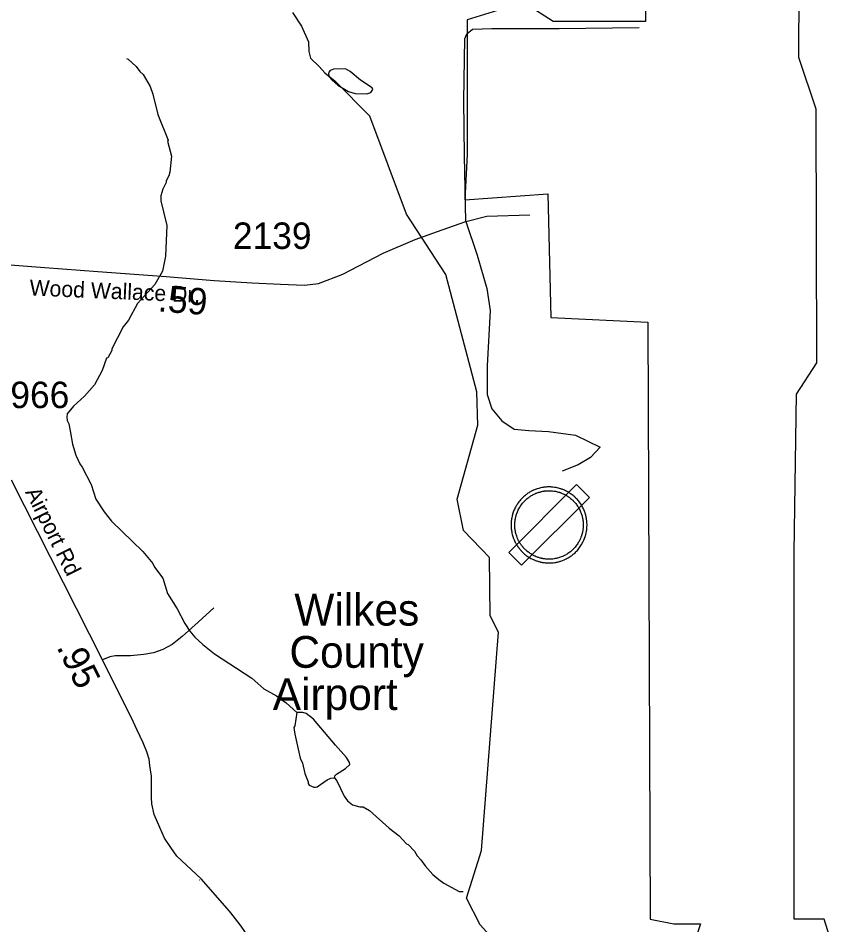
# Model space of a CAD drawing. Extents: x 1248089 to 1457196, y 820910 to 988753.
# Drawn here: x 1377579 to 1381427, y 903687 to 907972 of the extents above; entities that cross this region are included whole.
import ezdxf

# ---------------------------------------------------------------- set-up
doc = ezdxf.new("R2010")
doc.units = 0
for name, color, linetype in [('Exist Aviation Commercial or Municipal Label', 7, 'Continuous'), ('Exist Aviation Commercial or Municipal Perimeter Paved', 7, 'Continuous'), ('Exist Aviation Field Marked Auxiliary CELL', 7, 'Continuous'), ('Exist Hydrographic Misc Water Feature', 7, 'Continuous'), ('Exist Road Non-System Type 51', 7, 'Continuous'), ('Exist Road Secondary Type 51 Attributed', 7, 'Continuous'), ('Exist Road Secondary Type 51 Label', 7, 'Continuous'), ('Prop GRAU CAT1 Cell', 7, 'Continuous'), ('Prop Lane Lines', 7, 'Continuous')]:
    doc.layers.add(name, color=color, linetype=linetype)

msp = doc.modelspace()

# ---------------------------------------------------------------- linework, layer by layer
at = {"layer": 'Exist Aviation Commercial or Municipal Perimeter Paved'}
for points in [[(1381434, 903573.8), (1381389.6, 903714.5), (1381249, 903714.5), (1381249, 905446.8), (1381260.1, 906194.5), (1381356.3, 906342.6), (1381352.6, 907541.9), (1381271.2, 907786.2), (1381282.3, 910073.8), (1381249, 910888.1)], [(1380760.3, 910703.1), (1380723.3, 910133), (1380523.4, 910014.6), (1380545.7, 907956.5), (1380108.9, 907956.5), (1379968.2, 908045.3), (1379701.7, 907963.9), (1379701.7, 907327.2), (1379690.6, 907112.5), (1380083, 907142.1), (1380097.8, 906557.3), (1380556.8, 906535.1), (1380567.9, 903714.5), (1380678.9, 903692.3), (1380804.8, 903692.3), (1380730.7, 903462.8)]]:
    msp.add_lwpolyline(points, dxfattribs=at)
at = {"layer": 'Exist Aviation Field Marked Auxiliary CELL'}
for points in [[(1380280, 905707.2), (1380219.7, 905767.6), (1379898.7, 905446.6), (1379959, 905386.2)], [(1380003.7, 905418.9), (1380010.5, 905415.5), (1380014, 905413.8), (1380015.8, 905413.1), (1380021.7, 905410.5), (1380022.5, 905410.2), (1380024, 905409.6), (1380028.5, 905407.9), (1380031.1, 905407), (1380035.8, 905405.5), (1380039.7, 905404.3), (1380042.3, 905403.5), (1380048.2, 905402.1), (1380049.6, 905401.7), (1380052.1, 905401.2), (1380055.8, 905400.5), (1380057.1, 905400.2), (1380058.9, 905399.9), (1380061.3, 905399.5), (1380066.7, 905398.7), (1380071.8, 905398.2), (1380078.1, 905397.6), (1380083.8, 905397.4), (1380087, 905397.3), (1380090.7, 905397.3), (1380096, 905397.3), (1380102, 905397.7), (1380109.3, 905398.3), (1380115.7, 905399.2), (1380121.2, 905400.2), (1380124.1, 905400.7), (1380125, 905400.8), (1380126.6, 905401.2), (1380128.8, 905401.7), (1380131.9, 905402.4), (1380133.9, 905402.9), (1380138.7, 905404.2), (1380142.8, 905405.4), (1380144.4, 905405.9), (1380152.8, 905408.9), (1380160.3, 905411.8), (1380164.7, 905413.9), (1380170, 905416.3), (1380175.5, 905419.3), (1380179.6, 905421.4), (1380184.3, 905424.3), (1380188.8, 905427.2), (1380194.1, 905431), (1380198.8, 905434.6), (1380200.8, 905436.1), (1380201.7, 905436.8), (1380203.6, 905438.3), (1380207, 905441.1), (1380212.2, 905445.9), (1380216.3, 905449.8), (1380219.5, 905453.1), (1380223.2, 905456.9), (1380226.6, 905461), (1380229.7, 905464.9), (1380233.9, 905470.1), (1380236.9, 905474.3), (1380240.1, 905479.2), (1380243.1, 905484.1), (1380244.4, 905486.2), (1380246.8, 905490.6), (1380249.2, 905494.9), (1380250.7, 905498.1), (1380252.5, 905501.6), (1380254, 905505.3), (1380256.9, 905512.2), (1380257.8, 905514.8), (1380259.5, 905519.2), (1380260.5, 905522.7), (1380261.1, 905524.7), (1380262, 905527.4), (1380262.8, 905530.3), (1380263.8, 905534.6), (1380264.8, 905538.6), (1380266.5, 905547.5), (1380266.8, 905549), (1380267.4, 905553.9), (1380267.9, 905557.8), (1380268.2, 905560.9), (1380268.8, 905567.4), (1380269, 905575.1), (1380269, 905580.2), (1380268.7, 905586.8), (1380268.3, 905592.8), (1380268, 905595.6), (1380267.7, 905598), (1380267.3, 905601), (1380266.7, 905605.4), (1380266.3, 905607.4), (1380265.4, 905612.6), (1380265.1, 905614.1), (1380264.6, 905616.2), (1380263.8, 905619.6), (1380262.8, 905623.5), (1380261.6, 905627.6), (1380260, 905632.8), (1380259.7, 905633.9), (1380258.5, 905637.4), (1380256.8, 905641.8), (1380254.9, 905646.5), (1380252.9, 905651.5), (1380250.7, 905655.9), (1380248, 905661.2), (1380245.7, 905665.1), (1380244.5, 905667.4), (1380243.6, 905668.8), (1380241.6, 905672.1), (1380239.1, 905676.2), (1380236.1, 905680.6), (1380233.2, 905684.5), (1380229.8, 905689.1), (1380227.1, 905692.2), (1380223.4, 905696.5), (1380219.9, 905700.2), (1380216.5, 905703.8), (1380215.6, 905704.7), (1380213.6, 905706.5), (1380210.7, 905709.2), (1380206.7, 905713), (1380202.8, 905716.1), (1380198.8, 905719.2), (1380195.3, 905721.9), (1380193.8, 905723), (1380192.9, 905723.6), (1380191.4, 905724.6), (1380188.4, 905726.7), (1380185.5, 905728.6), (1380182.8, 905730.2), (1380178.8, 905732.7), (1380171.9, 905736.4), (1380168.6, 905738.1), (1380167.7, 905738.5), (1380163.3, 905740.6), (1380158.5, 905742.8), (1380151.9, 905745.3), (1380149, 905746.3), (1380145.3, 905747.5), (1380143.5, 905748.1), (1380138.4, 905749.7), (1380133.8, 905750.9), (1380132.1, 905751.3), (1380127.8, 905752.3), (1380123.2, 905753.3), (1380118.7, 905754.1), (1380115.4, 905754.6), (1380107.3, 905755.6), (1380105.9, 905755.8), (1380101.7, 905756.1), (1380097.4, 905756.3), (1380096.4, 905756.4), (1380086.5, 905756.6), (1380080.3, 905756.3), (1380076.6, 905756.1), (1380068.5, 905755.3), (1380067.8, 905755.2), (1380064.7, 905754.8), (1380061.2, 905754.3), (1380058.7, 905753.9), (1380056.7, 905753.5), (1380051.3, 905752.4), (1380048.5, 905751.8), (1380045.8, 905751.1), (1380040.4, 905749.7), (1380035.5, 905748.2), (1380031.7, 905747), (1380030.7, 905746.7), (1380024.3, 905744.3), (1380022, 905743.4), (1380020.7, 905742.8), (1380015.3, 905740.6), (1380011.8, 905738.9), (1380005.5, 905736), (1380002.1, 905733.9), (1379997.2, 905731.1), (1379993.6, 905728.9), (1379989.7, 905726.4), (1379986.7, 905724.4), (1379982.6, 905721.4), (1379980.2, 905719.5), (1379974.5, 905715), (1379973.5, 905714.1), (1379970.5, 905711.6), (1379967.7, 905709), (1379967, 905708.4), (1379964.3, 905705.8), (1379960.3, 905701.9), (1379957.6, 905698.9), (1379954.7, 905695.9), (1379950.8, 905691.4), (1379946.6, 905685.9), (1379943.2, 905681.2), (1379942.4, 905680.1), (1379941.6, 905679), (1379940.1, 905676.8), (1379939.5, 905675.8), (1379937.1, 905672.3), (1379933.3, 905665.7), (1379932.9, 905665.2), (1379932, 905663.5), (1379931, 905661.6), (1379928.2, 905656.2), (1379927, 905653.7), (1379923.6, 905646.2), (1379920.2, 905637.3), (1379918.6, 905632.8), (1379917.1, 905628), (1379916.8, 905626.5), (1379916.1, 905624), (1379915, 905619.9), (1379914.7, 905618.8), (1379913.3, 905612.2), (1379912.7, 905609.5), (1379912.4, 905607.5), (1379911.7, 905602.8), (1379911.4, 905601.3), (1379911.2, 905599.9), (1379910.8, 905596.1), (1379910.3, 905591.6), (1379910.2, 905589.7), (1379910.1, 905587.8), (1379909.9, 905583.1), (1379909.8, 905581), (1379909.8, 905577), (1379909.8, 905573.6), (1379909.9, 905568.6), (1379910.2, 905564.2), (1379910.3, 905562.8), (1379910.7, 905558.8), (1379911.2, 905553.8), (1379911.6, 905551.4), (1379911.9, 905549.4), (1379912.8, 905543.7), (1379914, 905538), (1379915.3, 905532.5), (1379916.8, 905526.8), (1379918.1, 905522.8), (1379919.7, 905517.8), (1379920.3, 905516.3), (1379921.9, 905512.1), (1379924.3, 905505.8), (1379927.3, 905499.3), (1379929.9, 905494.3), (1379930.9, 905492.4), (1379931.9, 905490.5), (1379933.8, 905487.1), (1379934.4, 905486.1), (1379936.8, 905481.9), (1379939.6, 905477.7), (1379942, 905474.1), (1379942.5, 905473.4), (1379945.3, 905469.7), (1379946.1, 905468.5), (1379947.5, 905466.7), (1379948.6, 905465.3), (1379949.8, 905463.8), (1379951.3, 905462), (1379952.7, 905460.3), (1379953.6, 905459.3), (1379955.4, 905457.3), (1379958.3, 905454.1), (1379959.6, 905452.6), (1379962.4, 905449.9), (1379964.8, 905447.5), (1379966.6, 905445.8), (1379968.6, 905444), (1379972.1, 905440.8), (1379973.7, 905439.5), (1379978, 905436), (1379980.2, 905434.2), (1379981.4, 905433.3), (1379986.1, 905429.9), (1379990.6, 905427), (1379996.8, 905423.1)], [(1380012.2, 905434.6), (1380006, 905438.3), (1380000.4, 905441.9), (1379996.3, 905444.5), (1379992.1, 905447.6), (1379991.1, 905448.3), (1379989.1, 905449.9), (1379985.1, 905453.1), (1379983.8, 905454.3), (1379980.5, 905457.2), (1379978.7, 905458.8), (1379977.2, 905460.3), (1379975, 905462.5), (1379972.5, 905464.9), (1379971.3, 905466.2), (1379968.7, 905469.2), (1379967, 905471), (1379966.3, 905471.8), (1379965, 905473.4), (1379963.7, 905475), (1379962.6, 905476.3), (1379961.6, 905477.6), (1379960.3, 905479.3), (1379959.5, 905480.3), (1379957.1, 905483.7), (1379956.6, 905484.3), (1379954.4, 905487.5), (1379951.9, 905491.3), (1379949.7, 905495.1), (1379949.2, 905496), (1379947.5, 905499.1), (1379946.6, 905500.8), (1379945.7, 905502.5), (1379943.4, 905507), (1379940.7, 905512.9), (1379938.5, 905518.5), (1379937, 905522.3), (1379936.5, 905523.7), (1379935.1, 905528.2), (1379933.9, 905531.8), (1379932.5, 905536.9), (1379931.4, 905541.9), (1379930.3, 905547), (1379929.5, 905552.1), (1379929.2, 905553.9), (1379928.9, 905556.1), (1379928.4, 905560.6), (1379928, 905564.2), (1379927.9, 905565.5), (1379927.7, 905569.4), (1379927.6, 905574), (1379927.6, 905577), (1379927.6, 905580.6), (1379927.7, 905582.5), (1379927.9, 905586.7), (1379928, 905588.4), (1379928.1, 905590.1), (1379928.5, 905594.2), (1379928.8, 905597.6), (1379929, 905598.9), (1379929.3, 905600.3), (1379929.9, 905604.4), (1379930.2, 905606.3), (1379930.7, 905608.7), (1379932, 905614.6), (1379932.2, 905615.7), (1379933.2, 905619.3), (1379933.9, 905621.6), (1379934.2, 905622.9), (1379935.5, 905627.2), (1379936.9, 905631.3), (1379940, 905639.3), (1379943.1, 905646.1), (1379944.2, 905648.4), (1379946.7, 905653.2), (1379947.6, 905654.9), (1379948.4, 905656.4), (1379948.7, 905656.9), (1379952.2, 905662.9), (1379954.3, 905666), (1379954.9, 905666.9), (1379956.2, 905668.9), (1379956.9, 905669.9), (1379957.7, 905670.9), (1379960.7, 905675.1), (1379964.5, 905680), (1379968, 905684.1), (1379970.6, 905686.8), (1379973.1, 905689.5), (1379976.7, 905693.1), (1379979.1, 905695.4), (1379979.7, 905695.9), (1379982.3, 905698.2), (1379984.9, 905700.5), (1379985.9, 905701.3), (1379991, 905705.4), (1379993.1, 905707.1), (1379996.9, 905709.8), (1379999.6, 905711.6), (1380003.1, 905713.9), (1380006.3, 905715.8), (1380010.8, 905718.3), (1380013.8, 905720.2), (1380019.5, 905722.9), (1380022.7, 905724.4), (1380027.5, 905726.4), (1380028.7, 905726.9), (1380030.7, 905727.7), (1380036.5, 905729.9), (1380037.4, 905730.2), (1380040.8, 905731.2), (1380045.3, 905732.6), (1380050.1, 905733.8), (1380052.6, 905734.5), (1380055, 905735), (1380060, 905736), (1380061.7, 905736.4), (1380064, 905736.7), (1380067.2, 905737.1), (1380070, 905737.6), (1380070.6, 905737.6), (1380077.9, 905738.3), (1380081.2, 905738.5), (1380086.7, 905738.8), (1380095.7, 905738.6), (1380096.6, 905738.5), (1380100.5, 905738.3), (1380104.2, 905738), (1380105.5, 905737.9), (1380112.8, 905737), (1380115.8, 905736.5), (1380119.8, 905735.9), (1380124, 905734.9), (1380127.8, 905734), (1380129.4, 905733.7), (1380133.6, 905732.6), (1380138.2, 905731.2), (1380139.7, 905730.6), (1380143.1, 905729.5), (1380145.7, 905728.6), (1380151.6, 905726.3), (1380156, 905724.4), (1380159.9, 905722.5), (1380160.7, 905722.1), (1380163.7, 905720.6), (1380169.9, 905717.2), (1380173.6, 905715), (1380176, 905713.5), (1380178.6, 905711.8), (1380181.3, 905710), (1380182.7, 905709.1), (1380183.4, 905708.5), (1380184.8, 905707.6), (1380187.9, 905705.1), (1380191.6, 905702.3), (1380195.1, 905699.5), (1380198.7, 905696.1), (1380201.3, 905693.7), (1380203.1, 905692), (1380203.9, 905691.2), (1380207, 905688), (1380210.1, 905684.6), (1380213.4, 905680.8), (1380215.9, 905678), (1380218.9, 905673.8), (1380221.5, 905670.3), (1380224.3, 905666.3), (1380226.5, 905662.7), (1380228.3, 905659.7), (1380229.1, 905658.4), (1380230.2, 905656.4), (1380232.3, 905652.8), (1380234.7, 905648.1), (1380236.7, 905644.1), (1380238.5, 905639.6), (1380240.2, 905635.3), (1380241.7, 905631.4), (1380242.8, 905628.2), (1380243.1, 905627.3), (1380244.6, 905622.5), (1380245.6, 905618.9), (1380246.5, 905615.3), (1380247.2, 905612.3), (1380247.7, 905610.4), (1380247.9, 905609), (1380248.8, 905604.4), (1380249.1, 905602.6), (1380249.6, 905598.6), (1380250, 905595.9), (1380250.3, 905593.8), (1380250.5, 905591.2), (1380250.9, 905585.8), (1380251.2, 905579.8), (1380251.2, 905575.2), (1380251, 905568.3), (1380250.5, 905562.5), (1380250.3, 905559.7), (1380249.8, 905556.2), (1380249.2, 905551.7), (1380249, 905550.4), (1380247.4, 905542.4), (1380246.5, 905538.8), (1380245.6, 905534.9), (1380244.9, 905532.3), (1380244.1, 905529.9), (1380243.6, 905528), (1380242.6, 905524.9), (1380241.1, 905520.9), (1380240.3, 905518.6), (1380237.7, 905512.4), (1380236.3, 905509.1), (1380234.7, 905505.9), (1380233.3, 905503), (1380231.2, 905499.1), (1380229.1, 905495.2), (1380227.8, 905493.3), (1380225.2, 905488.9), (1380222.2, 905484.5), (1380219.5, 905480.7), (1380215.8, 905476), (1380213, 905472.5), (1380209.9, 905468.8), (1380206.6, 905465.4), (1380203.7, 905462.4), (1380200, 905458.9), (1380195.3, 905454.5), (1380192.3, 905452.1), (1380190.6, 905450.6), (1380189.8, 905450), (1380187.9, 905448.7), (1380183.7, 905445.4), (1380178.9, 905442.1), (1380174.9, 905439.5), (1380170.6, 905436.8), (1380167, 905434.9), (1380162, 905432.2), (1380157.2, 905430), (1380153.3, 905428.2), (1380146.6, 905425.5), (1380139, 905422.9), (1380137.5, 905422.4), (1380133.8, 905421.3), (1380129.5, 905420.1), (1380127.7, 905419.7), (1380124.9, 905419.1), (1380122.9, 905418.6), (1380121.4, 905418.3), (1380120.7, 905418.1), (1380118.1, 905417.7), (1380113.1, 905416.8), (1380107.4, 905416), (1380100.8, 905415.4), (1380095.3, 905415.1), (1380090.6, 905415.1), (1380087.2, 905415.1), (1380084.4, 905415.2), (1380079.2, 905415.3), (1380073.6, 905415.9), (1380069, 905416.3), (1380064.1, 905417.1), (1380062, 905417.4), (1380060.3, 905417.7), (1380059.1, 905418), (1380055.8, 905418.6), (1380053.6, 905419.1), (1380052.3, 905419.4), (1380046.9, 905420.7), (1380044.6, 905421.4), (1380041.1, 905422.5), (1380036.9, 905423.8), (1380034.5, 905424.7), (1380030.4, 905426.2), (1380029.1, 905426.7), (1380028.4, 905427), (1380023.1, 905429.3), (1380021.5, 905430), (1380018.3, 905431.5)]]:
    msp.add_lwpolyline(points, close=True, dxfattribs=at)
at = {"layer": 'Exist Hydrographic Misc Water Feature'}
for points in [[(1378876.8, 907998), (1378919.4, 907933.1), (1378951.8, 907860.4), (1378954, 907814.8), (1378960.9, 907782.9), (1379002.4, 907743.6), (1379028.9, 907712.7), (1379078.4, 907673.3)], [(1378092, 907781.5), (1378099.9, 907777.3), (1378137.1, 907742.5), (1378154.7, 907720.1), (1378170.4, 907705.7), (1378203.2, 907649.1), (1378216.3, 907612.8), (1378240.3, 907516.3), (1378287.7, 907395.4), (1378285.5, 907390.6), (1378303.6, 907320.2), (1378296.4, 907243.2), (1378292, 907227.3), (1378279.4, 907203.6), (1378279.2, 907195.6), (1378262.6, 907164.1), (1378253.9, 907132.3), (1378253.4, 907108.3), (1378282.8, 906991.7), (1378276.2, 906846.6), (1378262.2, 906776.3), (1378224.8, 906713.1), (1378142.9, 906623), (1378101.2, 906544), (1378076.4, 906512.5), (1378022.2, 906409.8), (1378022, 906401.8), (1378003.2, 906366.3), (1377997.2, 906364.4), (1377976, 906306.9), (1377940.2, 906239.7), (1377893.3, 906184.8), (1377840.2, 906138), (1377811.5, 906102.6), (1377809.2, 906086.7), (1377810.8, 906070.7), (1377818.5, 906054.5), (1377825.8, 906022.4), (1377836.3, 905958.1), (1377851.2, 905905.9), (1377870.4, 905865.5), (1377882, 905849.3), (1377924.3, 905768.4), (1377946.2, 905699), (1377985.4, 905639.1), (1378020.5, 905594.4), (1378169.3, 905451.2), (1378216.2, 905394.1), (1378223.8, 905378), (1378262.6, 905325.1), (1378285.1, 905252.8), (1378331.5, 905179.8), (1378368, 905111), (1378391.2, 905074.5), (1378414.6, 905046), (1378451.9, 905011.2), (1378507, 904968.1), (1378684.4, 904852.2), (1378741.3, 904803), (1378800.7, 904769.7), (1378845.9, 904736.7), (1378896.2, 904690.3)], [(1379246.7, 907620.4), (1379256.9, 907633.8), (1379253.1, 907641.9), (1379197.9, 907679.1), (1379148.8, 907720.2), (1379127, 907732.7), (1379070.9, 907729.9), (1379054.9, 907724.3), (1379048.7, 907716.4), (1379046.5, 907708.5), (1379050.2, 907694.3), (1379063.9, 907678), (1379091.4, 907655.5), (1379140.7, 907624.4), (1379172.6, 907615.7), (1379228.5, 907614.5), (1379246.7, 907620.4)], [(1380154.5, 903255.9), (1379763.5, 903687.2), (1379698.5, 903813.2), (1379770.5, 904038.3), (1379850.4, 905070.9), (1379810.4, 905147.2), (1379807.5, 905423.1), (1379685.5, 905550.2), (1379654.5, 905698.5), (1379753.4, 906047.9), (1379748.4, 906205.5), (1379601.4, 906760), (1379415.4, 907046), (1379242.4, 907509.2), (1379078.4, 907673.3)], [(1378896.2, 904690.3), (1378887.5, 904627.8), (1378883.4, 904619.9), (1378886.7, 904587.9), (1378912.2, 904475.4), (1378923.7, 904451.1), (1378934.7, 904402.9), (1378949.9, 904362.6), (1378949.7, 904354.6), (1378955.5, 904346.5), (1378977.3, 904338), (1378985.3, 904337.8), (1378993.3, 904339.7), (1379040.1, 904372.6), (1379058.2, 904380.2), (1379074.2, 904381.8)], [(1379074.2, 904381.8), (1379076.5, 904391.8), (1379084.7, 904399.6), (1379127.2, 904426.6), (1379147.6, 904444.2), (1379145.8, 904454.2), (1379132.4, 904478.5), (1379079.6, 904535.6), (1378976.3, 904659.9), (1378940.8, 904686.6), (1378925, 904690.9), (1378896.2, 904690.3)], [(1379074.2, 904381.8), (1379085.9, 904367.6), (1379120.4, 904294.9), (1379135.8, 904272.5), (1379159.5, 904254.1), (1379195.3, 904245.2), (1379211.3, 904244.9), (1379240.9, 904228.2), (1379333.1, 904144.3), (1379380.4, 904107.2), (1379415.5, 904070.5), (1379423.4, 904066.3), (1379452.8, 904035.7), (1379466.3, 904013.4), (1379483.9, 903995.1), (1379503.3, 903966.7), (1379540.4, 903925.9), (1379567.9, 903901.3), (1379591.5, 903884.8), (1379664.7, 903845.2), (1379682.6, 903844.8)]]:
    msp.add_lwpolyline(points, dxfattribs=at)
at = {"layer": 'Exist Road Non-System Type 51'}
msp.add_line((1378435.7, 903899.9), (1378436.6, 903899.9), dxfattribs=at)
for points in [[(1379695.7, 907010.7), (1379689.2, 907321.8), (1379687, 907582.9), (1379691.3, 907873.8), (1379700.9, 907898.4), (1379727, 907919.5), (1379818.4, 907922.3), (1380136.8, 907922.3), (1380515.8, 907927.2)], [(1379695.7, 907010.7), (1379748.9, 906852.1), (1379795.2, 906694.7), (1379811.6, 906590.2), (1379796.3, 906328.7), (1379796.3, 906193.2), (1379819.6, 906125.4), (1379866.1, 906069), (1379924.3, 906029.4), (1379994.1, 906023.8), (1380087.3, 906018.1), (1380215.3, 906001.2), (1380331.7, 905944.7), (1380285.1, 905895.3), (1380226.9, 905861.4), (1380151.3, 905830.4)], [(1378504.2, 905184.9), (1378430, 905117), (1378354.3, 905049.2), (1378307.2, 905011.8), (1378262.9, 904988.2), (1378218.7, 904973), (1378173, 904964.7), (1378110.2, 904959.1), (1378037.4, 904957.7), (1378013.1, 904953.6), (1377978.7, 904939.3)]]:
    msp.add_lwpolyline(points, dxfattribs=at)
at = {"layer": 'Exist Road Secondary Type 51 Attributed'}
for points in [[(1376944.5, 906835.5), (1377230.3, 906829.6), (1377705.9, 906793.9), (1377956, 906774.7), (1378279.7, 906750.2), (1378506.6, 906732.4), (1378685.2, 906720.5), (1378819.4, 906714.5), (1378933.9, 906709.2), (1379000, 906717.8), (1379114.5, 906761.5), (1379304.5, 906860.9), (1379455.8, 906925.8), (1379583.9, 906971), (1379695.7, 907010.7), (1379795.9, 907036.5), (1379999, 907041.8)], [(1378444.1, 903905), (1378375.2, 903968.5), (1378329.6, 904011.8), (1378300.4, 904052.4), (1378271.3, 904097), (1378248.3, 904147.5), (1378221.5, 904208.1), (1378210.5, 904258.3), (1378209.1, 904288.4), (1378210.3, 904340.4), (1378209.4, 904390.4), (1378202.4, 904440.6), (1378199, 904470.7), (1378187.6, 904505), (1378170.5, 904547.3), (1378141.7, 904607.9), (1378122.7, 904648.3), (1377978.7, 904939.3), (1377547.2, 905788.2)], [(1379098.8, 902402.4), (1379090.6, 902428.8), (1379071.6, 902469.8), (1379061.9, 902506.5), (1379055.2, 902532), (1379036.6, 902598.9), (1379016.4, 902684.6), (1378992.9, 902803.1), (1378953.6, 902938.2), (1378893.7, 903131.5), (1378869.2, 903206.1), (1378835, 903296.8), (1378787.2, 903401.8), (1378744.8, 903480.7), (1378698.6, 903573.7), (1378669.7, 903628.5), (1378629.1, 903687.4), (1378584.2, 903744.3), (1378578.4, 903752.4), (1378444.1, 903905)]]:
    msp.add_lwpolyline(points, dxfattribs=at)

# ---------------------------------------------------------------- texts
at = {"layer": 'Exist Aviation Commercial or Municipal Label'}
for s, p in [('Wilkes', (1378885, 905101.5)), (' County', (1378806.2, 904902)), (' Airport', (1378727.4, 904702.5))]:
    msp.add_text(s, height=150, dxfattribs=at).set_placement(p)
at = {"layer": 'Exist Road Secondary Type 51 Label'}
for s, rotation, p in [('Wood Wallace Dr.', 357.5614, (1377631.7, 906661.6)), ('Airport Rd', 296.4916, (1377610.7, 905732.5))]:
    msp.add_text(s, height=75, rotation=rotation, dxfattribs=at).set_placement(p)
at = {"layer": 'Prop GRAU CAT1 Cell'}
for s, rotation, p in [('.59', 355.5018, (1378237.4, 906586.4)), ('.95', 296.3412, (1377758.8, 905000.2))]:
    msp.add_text(s, height=125, rotation=rotation, dxfattribs=at).set_placement(p)
at = {"layer": 'Prop Lane Lines'}
for s, p in [('2139', (1378594.6, 906881.2)), ('1966', (1377449.2, 906129.1))]:
    msp.add_text(s, height=125, dxfattribs=at).set_placement(p)

doc.saveas('drawing.dxf')
